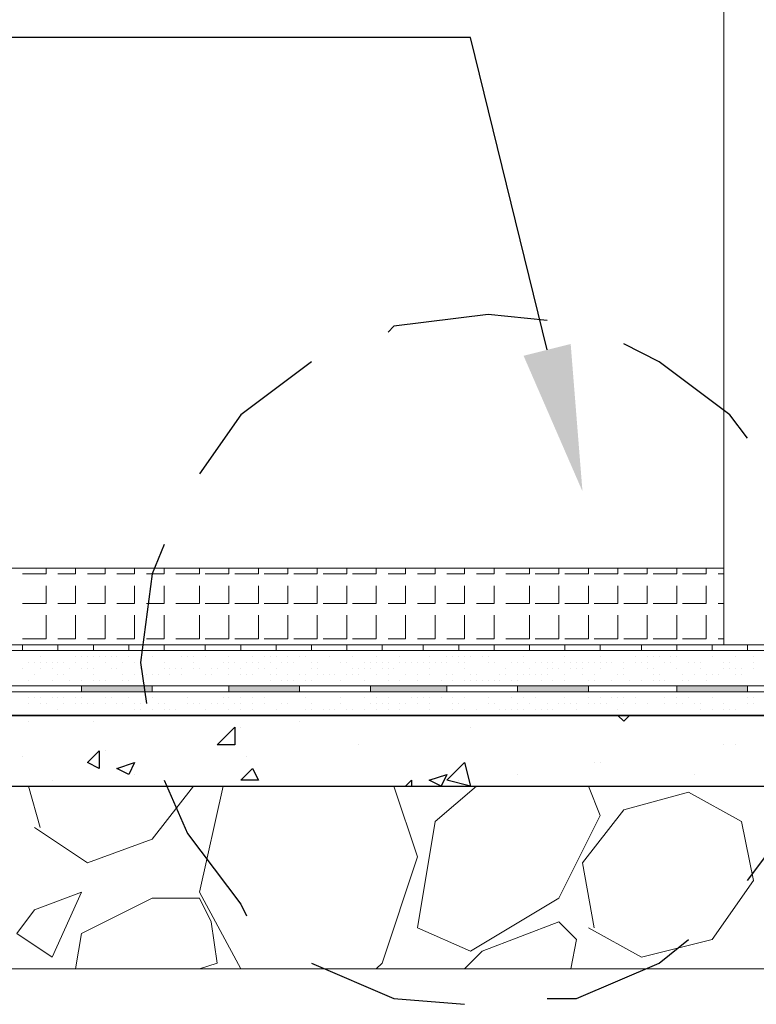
# Model space of a CAD drawing. Header units: metres. Extents: x 5.7 to 89.8, y 4 to 63.5.
# Tile 263 of 475: x 52.3 to 53.5, y 10.8 to 12.4. Entities that reach past the tile are written whole.
import ezdxf

# ---------------------------------------------------------------- set-up
doc = ezdxf.new("R2010")
doc.units = ezdxf.units.M
doc.header["$MEASUREMENT"] = 0
for name, color, linetype in [('PDF17_hatch', 7, 'Continuous'), ('PDF17_hatch-borshi', 7, 'Continuous'), ('PDF17_hatch-plan', 7, 'Continuous'), ('PDF17_Isogam', 7, 'Continuous'), ('PDF17_kaff', 7, 'Continuous'), ('PDF17_Layer5', 7, 'Continuous'), ('PDF17_textt', 7, 'Continuous')]:
    doc.layers.add(name, color=color, linetype=linetype)

msp = doc.modelspace()

# ---------------------------------------------------------------- linework, layer by layer
at = {"layer": 'PDF17_hatch', "lineweight": 25}
for points in [[(52.3392, 11.246), (52.3392, 11.246)], [(52.4451, 11.246), (52.4451, 11.246)], [(52.7822, 11.246), (52.7822, 11.246)], [(53.3023, 11.2557), (53.3119, 11.246), (53.3215, 11.2557)], [(52.6859, 11.2364), (52.6859, 11.2364)], [(53.0615, 11.2364), (53.0615, 11.2364)], [(52.4644, 11.1979), (52.4644, 11.1979)], [(52.8785, 11.2075), (52.8785, 11.2075)], [(53.4756, 11.2075), (53.4756, 11.2075)], [(53.4949, 11.2075), (53.4949, 11.2075)], [(52.3295, 11.1882), (52.3295, 11.1882)], [(52.6955, 11.1882), (52.6955, 11.1882)], [(53.2637, 11.1786), (53.2637, 11.1786)], [(53.2734, 11.1786), (53.2734, 11.1786)], [(52.3777, 11.1497), (52.3777, 11.1497)], [(52.5125, 11.1594), (52.5125, 11.1594)], [(52.9555, 11.1401), (52.9652, 11.1497), (52.9652, 11.1401)], [(53.0422, 11.1497), (53.0422, 11.1497)], [(53.1385, 11.1594), (53.1385, 11.1594)], [(53.4275, 11.1594), (53.4275, 11.1594)], [(52.5703, 11.1401), (52.5703, 11.1401)], [(53.0615, 11.1401), (53.0615, 11.1401)], [(53.2445, 11.1401), (53.2445, 11.1401)]]:
    msp.add_lwpolyline(points, dxfattribs=at)
for points in [[(52.6762, 11.2075), (52.6473, 11.2075), (52.6762, 11.2364)], [(52.4547, 11.1979), (52.4547, 11.169), (52.4355, 11.1786)], [(52.5125, 11.1786), (52.5029, 11.1594), (52.4836, 11.169)], [(53.0615, 11.1401), (53.023, 11.1497), (53.0519, 11.1786)], [(52.7051, 11.169), (52.7148, 11.1497), (52.6859, 11.1497)], [(53.023, 11.1594), (53.0133, 11.1401), (52.9941, 11.1497)]]:
    msp.add_lwpolyline(points, close=True, dxfattribs=at)
at = {"layer": 'PDF17_hatch-borshi', "lineweight": 18}
for points in [[(52.3392, 11.3616), (52.3392, 11.3616)], [(52.3584, 11.3616), (52.3584, 11.3616)], [(52.3873, 11.3616), (52.3873, 11.3616)], [(52.4066, 11.3616), (52.4066, 11.3616)], [(52.4355, 11.3616), (52.4355, 11.3616)], [(52.4451, 11.3616), (52.4451, 11.3616)], [(52.4836, 11.3616), (52.4836, 11.3616)], [(52.4933, 11.3616), (52.4933, 11.3616)], [(52.5125, 11.3616), (52.5125, 11.3616)], [(52.5221, 11.3616), (52.5221, 11.3616)], [(52.5318, 11.3616), (52.5318, 11.3616)], [(52.5799, 11.3616), (52.5799, 11.3616)], [(52.6281, 11.3616), (52.6281, 11.3616)], [(52.657, 11.3616), (52.657, 11.3616)], [(52.6762, 11.3616), (52.6762, 11.3616)], [(52.7148, 11.3616), (52.7148, 11.3616)], [(52.7244, 11.3616), (52.7244, 11.3616)], [(52.7726, 11.3616), (52.7726, 11.3616)], [(52.7726, 11.3616), (52.7726, 11.3616)], [(52.8014, 11.3616), (52.8014, 11.3616)], [(52.8207, 11.3616), (52.8207, 11.3616)], [(52.8207, 11.3616), (52.8207, 11.3616)], [(52.8303, 11.3616), (52.8303, 11.3616)], [(52.84, 11.3616), (52.84, 11.3616)], [(52.8689, 11.3616), (52.8689, 11.3616)], [(52.8978, 11.3616), (52.8978, 11.3616)], [(52.917, 11.3616), (52.917, 11.3616)], [(52.9652, 11.3616), (52.9652, 11.3616)], [(52.9652, 11.3616), (52.9652, 11.3616)], [(53.0133, 11.3616), (53.0133, 11.3616)], [(53.023, 11.3616), (53.023, 11.3616)], [(53.0615, 11.3616), (53.0615, 11.3616)], [(53.0711, 11.3616), (53.0711, 11.3616)], [(53.0904, 11.3616), (53.0904, 11.3616)], [(53.1096, 11.3616), (53.1096, 11.3616)], [(53.1096, 11.3616), (53.1096, 11.3616)], [(53.1096, 11.3616), (53.1096, 11.3616)], [(53.1289, 11.3616), (53.1289, 11.3616)], [(53.1385, 11.3616), (53.1385, 11.3616)], [(53.1578, 11.3616), (53.1578, 11.3616)], [(53.1578, 11.3616), (53.1578, 11.3616)], [(53.1963, 11.3616), (53.1963, 11.3616)], [(53.206, 11.3616), (53.206, 11.3616)], [(53.2349, 11.3616), (53.2349, 11.3616)], [(53.2541, 11.3616), (53.2541, 11.3616)], [(53.2734, 11.3616), (53.2734, 11.3616)], [(53.3023, 11.3616), (53.3023, 11.3616)], [(53.3119, 11.3616), (53.3119, 11.3616)], [(53.3504, 11.3616), (53.3504, 11.3616)], [(53.3504, 11.3616), (53.3504, 11.3616)], [(53.3986, 11.3616), (53.3986, 11.3616)], [(53.3986, 11.3616), (53.3986, 11.3616)], [(53.4082, 11.3616), (53.4082, 11.3616)], [(53.4275, 11.3616), (53.4275, 11.3616)], [(53.4371, 11.3616), (53.4371, 11.3616)], [(53.4371, 11.3616), (53.4371, 11.3616)], [(53.4467, 11.3616), (53.4467, 11.3616)], [(53.4756, 11.3616), (53.4756, 11.3616)], [(53.4949, 11.3616), (53.4949, 11.3616)], [(52.3392, 11.3423), (52.3392, 11.3423)], [(52.3488, 11.3423), (52.3488, 11.3423)], [(52.3584, 11.352), (52.3584, 11.352)], [(52.3584, 11.3423), (52.3584, 11.3423)], [(52.368, 11.3423), (52.368, 11.3423)], [(52.368, 11.3423), (52.368, 11.3423)], [(52.368, 11.3423), (52.368, 11.3423)], [(52.3777, 11.3423), (52.3777, 11.3423)], [(52.3873, 11.3423), (52.3873, 11.3423)], [(52.3969, 11.3423), (52.3969, 11.3423)], [(52.4162, 11.352), (52.4162, 11.352)], [(52.4162, 11.3423), (52.4162, 11.3423)], [(52.4162, 11.3423), (52.4162, 11.3423)], [(52.4258, 11.352), (52.4258, 11.352)], [(52.4355, 11.352), (52.4355, 11.352)], [(52.4355, 11.3423), (52.4355, 11.3423)], [(52.4451, 11.352), (52.4451, 11.352)], [(52.4547, 11.352), (52.4547, 11.352)], [(52.4644, 11.352), (52.4644, 11.352)], [(52.4644, 11.3423), (52.4644, 11.3423)], [(52.474, 11.352), (52.474, 11.352)], [(52.4836, 11.352), (52.4836, 11.352)], [(52.4836, 11.352), (52.4836, 11.352)], [(52.4933, 11.3423), (52.4933, 11.3423)], [(52.5029, 11.352), (52.5029, 11.352)], [(52.5125, 11.3423), (52.5125, 11.3423)], [(52.5414, 11.352), (52.5414, 11.352)], [(52.5414, 11.352), (52.5414, 11.352)], [(52.5607, 11.3423), (52.5607, 11.3423)], [(52.5896, 11.352), (52.5896, 11.352)], [(52.5992, 11.352), (52.5992, 11.352)], [(52.6088, 11.352), (52.6088, 11.352)], [(52.6088, 11.3423), (52.6088, 11.3423)], [(52.6281, 11.352), (52.6281, 11.352)], [(52.657, 11.3423), (52.657, 11.3423)], [(52.657, 11.3423), (52.657, 11.3423)], [(52.6666, 11.352), (52.6666, 11.352)], [(52.6666, 11.352), (52.6666, 11.352)], [(52.6666, 11.3423), (52.6666, 11.3423)], [(52.6762, 11.3423), (52.6762, 11.3423)], [(52.6955, 11.3423), (52.6955, 11.3423)], [(52.7051, 11.352), (52.7051, 11.352)], [(52.7051, 11.3423), (52.7051, 11.3423)], [(52.7051, 11.3423), (52.7051, 11.3423)], [(52.7148, 11.3423), (52.7148, 11.3423)], [(52.7244, 11.352), (52.7244, 11.352)], [(52.734, 11.352), (52.734, 11.352)], [(52.734, 11.3423), (52.734, 11.3423)], [(52.7437, 11.352), (52.7437, 11.352)], [(52.7437, 11.352), (52.7437, 11.352)], [(52.7533, 11.3423), (52.7533, 11.3423)], [(52.7629, 11.352), (52.7629, 11.352)], [(52.7629, 11.3423), (52.7629, 11.3423)], [(52.7726, 11.3423), (52.7726, 11.3423)], [(52.7822, 11.352), (52.7822, 11.352)], [(52.7918, 11.352), (52.7918, 11.352)], [(52.7918, 11.352), (52.7918, 11.352)], [(52.7918, 11.352), (52.7918, 11.352)], [(52.8014, 11.3423), (52.8014, 11.3423)], [(52.8111, 11.3423), (52.8111, 11.3423)], [(52.8111, 11.3423), (52.8111, 11.3423)], [(52.8303, 11.352), (52.8303, 11.352)], [(52.8496, 11.3423), (52.8496, 11.3423)], [(52.8496, 11.3423), (52.8496, 11.3423)], [(52.8496, 11.3423), (52.8496, 11.3423)], [(52.8592, 11.3423), (52.8592, 11.3423)], [(52.8592, 11.3423), (52.8592, 11.3423)], [(52.8689, 11.352), (52.8689, 11.352)], [(52.8881, 11.3423), (52.8881, 11.3423)], [(52.8978, 11.3423), (52.8978, 11.3423)], [(52.9074, 11.352), (52.9074, 11.352)], [(52.9074, 11.3423), (52.9074, 11.3423)], [(52.917, 11.3423), (52.917, 11.3423)], [(52.9267, 11.3423), (52.9267, 11.3423)], [(52.9459, 11.352), (52.9459, 11.352)], [(52.9459, 11.3423), (52.9459, 11.3423)], [(52.9555, 11.3423), (52.9555, 11.3423)], [(52.9652, 11.3423), (52.9652, 11.3423)], [(52.9748, 11.3423), (52.9748, 11.3423)], [(52.9748, 11.3423), (52.9748, 11.3423)], [(52.9844, 11.3423), (52.9844, 11.3423)], [(52.9844, 11.3423), (52.9844, 11.3423)], [(52.9941, 11.352), (52.9941, 11.352)], [(52.9941, 11.3423), (52.9941, 11.3423)], [(53.0037, 11.3423), (53.0037, 11.3423)], [(53.0037, 11.3423), (53.0037, 11.3423)], [(53.0133, 11.3423), (53.0133, 11.3423)], [(53.0133, 11.3423), (53.0133, 11.3423)], [(53.023, 11.352), (53.023, 11.352)], [(53.023, 11.3423), (53.023, 11.3423)], [(53.0326, 11.352), (53.0326, 11.352)], [(53.0422, 11.352), (53.0422, 11.352)], [(53.0422, 11.3423), (53.0422, 11.3423)], [(53.0422, 11.3423), (53.0422, 11.3423)], [(53.0519, 11.352), (53.0519, 11.352)], [(53.0519, 11.3423), (53.0519, 11.3423)], [(53.0519, 11.3423), (53.0519, 11.3423)], [(53.0615, 11.352), (53.0615, 11.352)], [(53.0808, 11.352), (53.0808, 11.352)], [(53.0904, 11.352), (53.0904, 11.352)], [(53.0904, 11.3423), (53.0904, 11.3423)], [(53.0904, 11.3423), (53.0904, 11.3423)], [(53.1, 11.3423), (53.1, 11.3423)], [(53.1, 11.3423), (53.1, 11.3423)], [(53.1289, 11.3423), (53.1289, 11.3423)], [(53.1385, 11.3423), (53.1385, 11.3423)], [(53.1482, 11.352), (53.1482, 11.352)], [(53.1482, 11.3423), (53.1482, 11.3423)], [(53.1674, 11.3423), (53.1674, 11.3423)], [(53.1771, 11.3423), (53.1771, 11.3423)], [(53.1867, 11.3423), (53.1867, 11.3423)], [(53.1963, 11.3423), (53.1963, 11.3423)], [(53.2156, 11.352), (53.2156, 11.352)], [(53.2156, 11.3423), (53.2156, 11.3423)], [(53.2252, 11.3423), (53.2252, 11.3423)], [(53.2349, 11.3423), (53.2349, 11.3423)], [(53.2445, 11.3423), (53.2445, 11.3423)], [(53.2541, 11.3423), (53.2541, 11.3423)], [(53.2637, 11.3423), (53.2637, 11.3423)], [(53.2734, 11.352), (53.2734, 11.352)], [(53.2734, 11.3423), (53.2734, 11.3423)], [(53.283, 11.3423), (53.283, 11.3423)], [(53.283, 11.3423), (53.283, 11.3423)], [(53.2926, 11.3423), (53.2926, 11.3423)], [(53.2926, 11.3423), (53.2926, 11.3423)], [(53.2926, 11.3423), (53.2926, 11.3423)], [(53.3119, 11.3423), (53.3119, 11.3423)], [(53.3312, 11.352), (53.3312, 11.352)], [(53.3312, 11.352), (53.3312, 11.352)], [(53.3312, 11.3423), (53.3312, 11.3423)], [(53.3408, 11.3423), (53.3408, 11.3423)], [(53.3408, 11.3423), (53.3408, 11.3423)], [(53.3504, 11.352), (53.3504, 11.352)], [(53.3504, 11.3423), (53.3504, 11.3423)], [(53.3601, 11.352), (53.3601, 11.352)], [(53.3697, 11.352), (53.3697, 11.352)], [(53.3793, 11.3423), (53.3793, 11.3423)], [(53.3793, 11.3423), (53.3793, 11.3423)], [(53.389, 11.352), (53.389, 11.352)], [(53.389, 11.3423), (53.389, 11.3423)], [(53.3986, 11.352), (53.3986, 11.352)], [(53.3986, 11.352), (53.3986, 11.352)], [(53.4178, 11.3423), (53.4178, 11.3423)], [(53.4178, 11.3423), (53.4178, 11.3423)], [(53.4275, 11.3423), (53.4275, 11.3423)], [(53.4371, 11.3423), (53.4371, 11.3423)], [(53.4564, 11.352), (53.4564, 11.352)], [(53.4564, 11.352), (53.4564, 11.352)], [(53.4756, 11.3423), (53.4756, 11.3423)], [(53.4853, 11.3423), (53.4853, 11.3423)], [(53.4949, 11.352), (53.4949, 11.352)], [(53.5238, 11.352), (53.5238, 11.352)], [(53.5238, 11.3423), (53.5238, 11.3423)], [(52.3295, 11.3327), (52.3295, 11.3327)], [(52.3295, 11.3327), (52.3295, 11.3327)], [(52.3584, 11.3327), (52.3584, 11.3327)], [(52.3777, 11.3327), (52.3777, 11.3327)], [(52.4066, 11.3327), (52.4066, 11.3327)], [(52.4258, 11.3327), (52.4258, 11.3327)], [(52.4355, 11.3327), (52.4355, 11.3327)], [(52.4451, 11.3327), (52.4451, 11.3327)], [(52.474, 11.3327), (52.474, 11.3327)], [(52.4836, 11.3327), (52.4836, 11.3327)], [(52.5221, 11.3327), (52.5221, 11.3327)], [(52.5221, 11.3327), (52.5221, 11.3327)], [(52.5607, 11.3327), (52.5607, 11.3327)], [(52.5607, 11.3327), (52.5607, 11.3327)], [(52.5703, 11.3327), (52.5703, 11.3327)], [(52.5799, 11.3327), (52.5799, 11.3327)], [(52.5896, 11.3327), (52.5896, 11.3327)], [(52.6088, 11.3327), (52.6088, 11.3327)], [(52.6088, 11.3327), (52.6088, 11.3327)], [(52.6185, 11.3327), (52.6185, 11.3327)], [(52.6185, 11.3327), (52.6185, 11.3327)], [(52.6185, 11.3327), (52.6185, 11.3327)], [(52.6377, 11.3327), (52.6377, 11.3327)], [(52.6473, 11.3327), (52.6473, 11.3327)], [(52.6666, 11.3327), (52.6666, 11.3327)], [(52.6859, 11.3327), (52.6859, 11.3327)], [(52.6859, 11.3327), (52.6859, 11.3327)], [(52.7148, 11.3327), (52.7148, 11.3327)], [(52.7244, 11.3327), (52.7244, 11.3327)], [(52.7437, 11.3327), (52.7437, 11.3327)], [(52.8014, 11.3327), (52.8014, 11.3327)], [(52.8111, 11.3327), (52.8111, 11.3327)], [(52.8689, 11.3327), (52.8689, 11.3327)], [(52.8785, 11.3327), (52.8785, 11.3327)], [(52.8881, 11.3327), (52.8881, 11.3327)], [(52.8978, 11.3327), (52.8978, 11.3327)], [(52.917, 11.3327), (52.917, 11.3327)], [(52.9267, 11.3327), (52.9267, 11.3327)], [(52.9267, 11.3327), (52.9267, 11.3327)], [(52.9363, 11.3327), (52.9363, 11.3327)], [(52.9363, 11.3327), (52.9363, 11.3327)], [(52.9941, 11.3327), (52.9941, 11.3327)], [(53.0519, 11.3327), (53.0519, 11.3327)], [(53.1193, 11.3327), (53.1193, 11.3327)], [(53.1578, 11.3327), (53.1578, 11.3327)], [(53.1867, 11.3327), (53.1867, 11.3327)], [(53.1963, 11.3327), (53.1963, 11.3327)], [(53.206, 11.3327), (53.206, 11.3327)], [(53.2252, 11.3327), (53.2252, 11.3327)], [(53.2349, 11.3327), (53.2349, 11.3327)], [(53.2349, 11.3327), (53.2349, 11.3327)], [(53.2445, 11.3327), (53.2445, 11.3327)], [(53.2734, 11.3327), (53.2734, 11.3327)], [(53.3119, 11.3327), (53.3119, 11.3327)], [(53.3504, 11.3327), (53.3504, 11.3327)], [(53.3601, 11.3327), (53.3601, 11.3327)], [(53.3986, 11.3327), (53.3986, 11.3327)], [(53.4371, 11.3327), (53.4371, 11.3327)], [(53.4756, 11.3327), (53.4756, 11.3327)], [(53.4756, 11.3327), (53.4756, 11.3327)], [(53.4853, 11.3327), (53.4853, 11.3327)], [(53.4949, 11.3327), (53.4949, 11.3327)], [(53.5045, 11.3327), (53.5045, 11.3327)], [(53.5238, 11.3327), (53.5238, 11.3327)], [(52.3392, 11.3134), (52.3392, 11.3134)], [(52.3392, 11.3134), (52.3392, 11.3134)], [(52.3488, 11.3231), (52.3488, 11.3231)], [(52.3777, 11.3134), (52.3777, 11.3134)], [(52.3873, 11.3231), (52.3873, 11.3231)], [(52.3969, 11.3231), (52.3969, 11.3231)], [(52.4066, 11.3134), (52.4066, 11.3134)], [(52.4258, 11.3134), (52.4258, 11.3134)], [(52.4451, 11.3231), (52.4451, 11.3231)], [(52.4451, 11.3231), (52.4451, 11.3231)], [(52.4451, 11.3134), (52.4451, 11.3134)], [(52.4547, 11.3134), (52.4547, 11.3134)], [(52.4644, 11.3134), (52.4644, 11.3134)], [(52.4644, 11.3134), (52.4644, 11.3134)], [(52.4644, 11.3134), (52.4644, 11.3134)], [(52.4933, 11.3231), (52.4933, 11.3231)], [(52.4933, 11.3134), (52.4933, 11.3134)], [(52.5029, 11.3134), (52.5029, 11.3134)], [(52.5125, 11.3231), (52.5125, 11.3231)], [(52.5125, 11.3231), (52.5125, 11.3231)], [(52.5318, 11.3231), (52.5318, 11.3231)], [(52.5414, 11.3231), (52.5414, 11.3231)], [(52.5414, 11.3231), (52.5414, 11.3231)], [(52.5414, 11.3231), (52.5414, 11.3231)], [(52.551, 11.3231), (52.551, 11.3231)], [(52.5703, 11.3231), (52.5703, 11.3231)], [(52.5703, 11.3231), (52.5703, 11.3231)], [(52.5896, 11.3231), (52.5896, 11.3231)], [(52.5896, 11.3231), (52.5896, 11.3231)], [(52.6281, 11.3231), (52.6281, 11.3231)], [(52.6377, 11.3231), (52.6377, 11.3231)], [(52.6377, 11.3231), (52.6377, 11.3231)], [(52.6666, 11.3231), (52.6666, 11.3231)], [(52.6859, 11.3231), (52.6859, 11.3231)], [(52.6955, 11.3231), (52.6955, 11.3231)], [(52.7051, 11.3231), (52.7051, 11.3231)], [(52.734, 11.3231), (52.734, 11.3231)], [(52.734, 11.3134), (52.734, 11.3134)], [(52.7437, 11.3231), (52.7437, 11.3231)], [(52.7533, 11.3134), (52.7533, 11.3134)], [(52.7629, 11.3231), (52.7629, 11.3231)], [(52.7629, 11.3134), (52.7629, 11.3134)], [(52.7629, 11.3134), (52.7629, 11.3134)], [(52.7726, 11.3134), (52.7726, 11.3134)], [(52.7822, 11.3231), (52.7822, 11.3231)], [(52.7918, 11.3231), (52.7918, 11.3231)], [(52.7918, 11.3134), (52.7918, 11.3134)], [(52.8014, 11.3134), (52.8014, 11.3134)], [(52.8111, 11.3231), (52.8111, 11.3231)], [(52.8207, 11.3231), (52.8207, 11.3231)], [(52.8303, 11.3231), (52.8303, 11.3231)], [(52.8303, 11.3231), (52.8303, 11.3231)], [(52.84, 11.3231), (52.84, 11.3231)], [(52.8496, 11.3134), (52.8496, 11.3134)], [(52.8592, 11.3231), (52.8592, 11.3231)], [(52.8689, 11.3231), (52.8689, 11.3231)], [(52.8785, 11.3231), (52.8785, 11.3231)], [(52.8881, 11.3134), (52.8881, 11.3134)], [(52.8881, 11.3134), (52.8881, 11.3134)], [(52.9074, 11.3231), (52.9074, 11.3231)], [(52.9267, 11.3231), (52.9267, 11.3231)], [(52.9267, 11.3134), (52.9267, 11.3134)], [(52.9459, 11.3134), (52.9459, 11.3134)], [(52.9555, 11.3231), (52.9555, 11.3231)], [(52.9748, 11.3231), (52.9748, 11.3231)], [(52.9748, 11.3134), (52.9748, 11.3134)], [(52.9941, 11.3231), (52.9941, 11.3231)], [(53.0133, 11.3134), (53.0133, 11.3134)], [(53.0133, 11.3134), (53.0133, 11.3134)], [(53.023, 11.3231), (53.023, 11.3231)], [(53.0326, 11.3231), (53.0326, 11.3231)], [(53.0326, 11.3134), (53.0326, 11.3134)], [(53.0519, 11.3134), (53.0519, 11.3134)], [(53.0615, 11.3231), (53.0615, 11.3231)], [(53.0615, 11.3134), (53.0615, 11.3134)], [(53.0711, 11.3231), (53.0711, 11.3231)], [(53.0711, 11.3231), (53.0711, 11.3231)], [(53.0711, 11.3134), (53.0711, 11.3134)], [(53.0808, 11.3134), (53.0808, 11.3134)], [(53.0904, 11.3134), (53.0904, 11.3134)], [(53.1, 11.3134), (53.1, 11.3134)], [(53.1096, 11.3231), (53.1096, 11.3231)], [(53.1096, 11.3134), (53.1096, 11.3134)], [(53.1193, 11.3231), (53.1193, 11.3231)], [(53.1193, 11.3231), (53.1193, 11.3231)], [(53.1289, 11.3134), (53.1289, 11.3134)], [(53.1385, 11.3231), (53.1385, 11.3231)], [(53.1385, 11.3134), (53.1385, 11.3134)], [(53.1385, 11.3134), (53.1385, 11.3134)], [(53.1482, 11.3231), (53.1482, 11.3231)], [(53.1578, 11.3231), (53.1578, 11.3231)], [(53.1674, 11.3231), (53.1674, 11.3231)], [(53.1771, 11.3231), (53.1771, 11.3231)], [(53.1771, 11.3134), (53.1771, 11.3134)], [(53.1867, 11.3231), (53.1867, 11.3231)], [(53.1963, 11.3134), (53.1963, 11.3134)], [(53.2156, 11.3231), (53.2156, 11.3231)], [(53.2156, 11.3134), (53.2156, 11.3134)], [(53.2445, 11.3231), (53.2445, 11.3231)], [(53.2541, 11.3134), (53.2541, 11.3134)], [(53.2541, 11.3134), (53.2541, 11.3134)], [(53.2637, 11.3231), (53.2637, 11.3231)], [(53.2637, 11.3134), (53.2637, 11.3134)], [(53.2926, 11.3134), (53.2926, 11.3134)], [(53.3023, 11.3231), (53.3023, 11.3231)], [(53.3119, 11.3231), (53.3119, 11.3231)], [(53.3119, 11.3231), (53.3119, 11.3231)], [(53.3215, 11.3134), (53.3215, 11.3134)], [(53.3408, 11.3134), (53.3408, 11.3134)], [(53.3408, 11.3134), (53.3408, 11.3134)], [(53.3601, 11.3231), (53.3601, 11.3231)], [(53.3601, 11.3134), (53.3601, 11.3134)], [(53.3697, 11.3231), (53.3697, 11.3231)], [(53.3697, 11.3134), (53.3697, 11.3134)], [(53.3793, 11.3134), (53.3793, 11.3134)], [(53.3793, 11.3134), (53.3793, 11.3134)], [(53.3793, 11.3134), (53.3793, 11.3134)], [(53.4082, 11.3231), (53.4082, 11.3231)], [(53.4082, 11.3231), (53.4082, 11.3231)], [(53.4082, 11.3134), (53.4082, 11.3134)], [(53.4178, 11.3134), (53.4178, 11.3134)], [(53.4275, 11.3231), (53.4275, 11.3231)], [(53.4275, 11.3231), (53.4275, 11.3231)], [(53.4467, 11.3231), (53.4467, 11.3231)], [(53.4467, 11.3134), (53.4467, 11.3134)], [(53.4564, 11.3231), (53.4564, 11.3231)], [(53.4564, 11.3231), (53.4564, 11.3231)], [(53.4564, 11.3231), (53.4564, 11.3231)], [(53.466, 11.3231), (53.466, 11.3231)], [(53.4949, 11.3231), (53.4949, 11.3231)], [(53.4949, 11.3231), (53.4949, 11.3231)], [(53.5045, 11.3231), (53.5045, 11.3231)], [(52.3295, 11.2942), (52.3295, 11.2942)], [(52.3392, 11.3038), (52.3392, 11.3038)], [(52.3392, 11.2942), (52.3392, 11.2942)], [(52.3392, 11.2942), (52.3392, 11.2942)], [(52.3488, 11.2942), (52.3488, 11.2942)], [(52.3584, 11.2942), (52.3584, 11.2942)], [(52.368, 11.3038), (52.368, 11.3038)], [(52.368, 11.3038), (52.368, 11.3038)], [(52.3873, 11.3038), (52.3873, 11.3038)], [(52.3873, 11.3038), (52.3873, 11.3038)], [(52.3873, 11.2942), (52.3873, 11.2942)], [(52.3969, 11.2942), (52.3969, 11.2942)], [(52.4066, 11.3038), (52.4066, 11.3038)], [(52.4066, 11.3038), (52.4066, 11.3038)], [(52.4162, 11.3038), (52.4162, 11.3038)], [(52.4162, 11.2942), (52.4162, 11.2942)], [(52.4258, 11.3038), (52.4258, 11.3038)], [(52.4258, 11.2942), (52.4258, 11.2942)], [(52.4355, 11.3038), (52.4355, 11.3038)], [(52.4355, 11.2942), (52.4355, 11.2942)], [(52.4355, 11.2942), (52.4355, 11.2942)], [(52.4451, 11.3038), (52.4451, 11.3038)], [(52.4451, 11.2942), (52.4451, 11.2942)], [(52.4644, 11.3038), (52.4644, 11.3038)], [(52.4836, 11.3038), (52.4836, 11.3038)], [(52.4836, 11.3038), (52.4836, 11.3038)], [(52.4836, 11.2942), (52.4836, 11.2942)], [(52.4836, 11.2942), (52.4836, 11.2942)], [(52.4933, 11.2942), (52.4933, 11.2942)], [(52.5221, 11.3038), (52.5221, 11.3038)], [(52.5221, 11.3038), (52.5221, 11.3038)], [(52.5318, 11.3038), (52.5318, 11.3038)], [(52.5318, 11.2942), (52.5318, 11.2942)], [(52.5414, 11.2942), (52.5414, 11.2942)], [(52.5414, 11.2942), (52.5414, 11.2942)], [(52.5414, 11.2942), (52.5414, 11.2942)], [(52.5607, 11.3038), (52.5607, 11.3038)], [(52.5799, 11.3038), (52.5799, 11.3038)], [(52.5799, 11.2942), (52.5799, 11.2942)], [(52.5799, 11.2942), (52.5799, 11.2942)], [(52.5896, 11.3038), (52.5896, 11.3038)], [(52.5896, 11.2942), (52.5896, 11.2942)], [(52.6088, 11.3038), (52.6088, 11.3038)], [(52.6088, 11.2942), (52.6088, 11.2942)], [(52.6185, 11.2942), (52.6185, 11.2942)], [(52.6281, 11.3038), (52.6281, 11.3038)], [(52.6281, 11.2942), (52.6281, 11.2942)], [(52.6281, 11.2942), (52.6281, 11.2942)], [(52.6377, 11.2942), (52.6377, 11.2942)], [(52.6377, 11.2942), (52.6377, 11.2942)], [(52.6473, 11.3038), (52.6473, 11.3038)], [(52.6473, 11.3038), (52.6473, 11.3038)], [(52.6473, 11.2942), (52.6473, 11.2942)], [(52.6666, 11.3038), (52.6666, 11.3038)], [(52.6666, 11.2942), (52.6666, 11.2942)], [(52.6762, 11.3038), (52.6762, 11.3038)], [(52.6762, 11.3038), (52.6762, 11.3038)], [(52.6762, 11.2942), (52.6762, 11.2942)], [(52.6859, 11.3038), (52.6859, 11.3038)], [(52.6859, 11.3038), (52.6859, 11.3038)], [(52.6859, 11.2942), (52.6859, 11.2942)], [(52.7148, 11.3038), (52.7148, 11.3038)], [(52.7148, 11.3038), (52.7148, 11.3038)], [(52.7244, 11.3038), (52.7244, 11.3038)], [(52.7244, 11.3038), (52.7244, 11.3038)], [(52.7244, 11.2942), (52.7244, 11.2942)], [(52.734, 11.2942), (52.734, 11.2942)], [(52.734, 11.2942), (52.734, 11.2942)], [(52.7437, 11.2942), (52.7437, 11.2942)], [(52.7726, 11.3038), (52.7726, 11.3038)], [(52.7726, 11.3038), (52.7726, 11.3038)], [(52.7726, 11.3038), (52.7726, 11.3038)], [(52.7726, 11.2942), (52.7726, 11.2942)], [(52.7822, 11.2942), (52.7822, 11.2942)], [(52.7918, 11.2942), (52.7918, 11.2942)], [(52.8111, 11.3038), (52.8111, 11.3038)], [(52.8207, 11.3038), (52.8207, 11.3038)], [(52.8207, 11.2942), (52.8207, 11.2942)], [(52.8303, 11.2942), (52.8303, 11.2942)], [(52.8303, 11.2942), (52.8303, 11.2942)], [(52.84, 11.3038), (52.84, 11.3038)], [(52.8689, 11.3038), (52.8689, 11.3038)], [(52.8689, 11.2942), (52.8689, 11.2942)], [(52.8785, 11.2942), (52.8785, 11.2942)], [(52.8978, 11.3038), (52.8978, 11.3038)], [(52.9074, 11.2942), (52.9074, 11.2942)], [(52.9074, 11.2942), (52.9074, 11.2942)], [(52.917, 11.3038), (52.917, 11.3038)], [(52.9267, 11.2942), (52.9267, 11.2942)], [(52.9363, 11.2942), (52.9363, 11.2942)], [(52.9459, 11.2942), (52.9459, 11.2942)], [(52.9555, 11.2942), (52.9555, 11.2942)], [(52.9555, 11.2942), (52.9555, 11.2942)], [(52.9652, 11.3038), (52.9652, 11.3038)], [(52.9652, 11.3038), (52.9652, 11.3038)], [(52.9748, 11.3038), (52.9748, 11.3038)], [(52.9748, 11.2942), (52.9748, 11.2942)], [(52.9844, 11.3038), (52.9844, 11.3038)], [(52.9941, 11.3038), (52.9941, 11.3038)], [(52.9941, 11.2942), (52.9941, 11.2942)], [(53.0133, 11.3038), (53.0133, 11.3038)], [(53.0133, 11.3038), (53.0133, 11.3038)], [(53.023, 11.3038), (53.023, 11.3038)], [(53.023, 11.3038), (53.023, 11.3038)], [(53.023, 11.2942), (53.023, 11.2942)], [(53.023, 11.2942), (53.023, 11.2942)], [(53.0326, 11.2942), (53.0326, 11.2942)], [(53.0422, 11.2942), (53.0422, 11.2942)], [(53.0519, 11.2942), (53.0519, 11.2942)], [(53.0615, 11.3038), (53.0615, 11.3038)], [(53.0711, 11.2942), (53.0711, 11.2942)], [(53.0711, 11.2942), (53.0711, 11.2942)], [(53.0904, 11.3038), (53.0904, 11.3038)], [(53.0904, 11.2942), (53.0904, 11.2942)], [(53.1096, 11.3038), (53.1096, 11.3038)], [(53.1096, 11.2942), (53.1096, 11.2942)], [(53.1193, 11.2942), (53.1193, 11.2942)], [(53.1482, 11.3038), (53.1482, 11.3038)], [(53.1578, 11.3038), (53.1578, 11.3038)], [(53.1578, 11.2942), (53.1578, 11.2942)], [(53.1674, 11.2942), (53.1674, 11.2942)], [(53.1963, 11.3038), (53.1963, 11.3038)], [(53.206, 11.3038), (53.206, 11.3038)], [(53.206, 11.2942), (53.206, 11.2942)], [(53.2156, 11.2942), (53.2156, 11.2942)], [(53.2156, 11.2942), (53.2156, 11.2942)], [(53.2156, 11.2942), (53.2156, 11.2942)], [(53.2349, 11.3038), (53.2349, 11.3038)], [(53.2349, 11.2942), (53.2349, 11.2942)], [(53.2445, 11.2942), (53.2445, 11.2942)], [(53.2541, 11.3038), (53.2541, 11.3038)], [(53.2637, 11.2942), (53.2637, 11.2942)], [(53.2637, 11.2942), (53.2637, 11.2942)], [(53.2734, 11.3038), (53.2734, 11.3038)], [(53.2734, 11.2942), (53.2734, 11.2942)], [(53.2734, 11.2942), (53.2734, 11.2942)], [(53.283, 11.3038), (53.283, 11.3038)], [(53.2926, 11.3038), (53.2926, 11.3038)], [(53.3023, 11.3038), (53.3023, 11.3038)], [(53.3023, 11.3038), (53.3023, 11.3038)], [(53.3119, 11.2942), (53.3119, 11.2942)], [(53.3215, 11.3038), (53.3215, 11.3038)], [(53.3215, 11.3038), (53.3215, 11.3038)], [(53.3312, 11.3038), (53.3312, 11.3038)], [(53.3408, 11.2942), (53.3408, 11.2942)], [(53.3408, 11.2942), (53.3408, 11.2942)], [(53.3504, 11.3038), (53.3504, 11.3038)], [(53.3601, 11.3038), (53.3601, 11.3038)], [(53.3601, 11.2942), (53.3601, 11.2942)], [(53.389, 11.3038), (53.389, 11.3038)], [(53.3986, 11.3038), (53.3986, 11.3038)], [(53.3986, 11.3038), (53.3986, 11.3038)], [(53.3986, 11.2942), (53.3986, 11.2942)], [(53.4082, 11.2942), (53.4082, 11.2942)], [(53.4371, 11.3038), (53.4371, 11.3038)], [(53.4467, 11.3038), (53.4467, 11.3038)], [(53.4564, 11.2942), (53.4564, 11.2942)], [(53.4564, 11.2942), (53.4564, 11.2942)], [(53.4756, 11.3038), (53.4756, 11.3038)], [(53.4949, 11.3038), (53.4949, 11.3038)], [(53.4949, 11.2942), (53.4949, 11.2942)], [(53.5045, 11.3038), (53.5045, 11.3038)], [(53.5045, 11.2942), (53.5045, 11.2942)], [(53.5142, 11.3038), (53.5142, 11.3038)], [(53.5238, 11.3038), (53.5238, 11.3038)], [(53.5238, 11.2942), (53.5238, 11.2942)], [(53.5238, 11.2942), (53.5238, 11.2942)], [(52.3392, 11.2846), (52.3392, 11.2846)], [(52.3488, 11.2846), (52.3488, 11.2846)], [(52.3584, 11.2846), (52.3584, 11.2846)], [(52.3584, 11.2846), (52.3584, 11.2846)], [(52.3777, 11.2846), (52.3777, 11.2846)], [(52.3777, 11.2846), (52.3777, 11.2846)], [(52.3873, 11.2846), (52.3873, 11.2846)], [(52.3969, 11.2846), (52.3969, 11.2846)], [(52.4162, 11.2846), (52.4162, 11.2846)], [(52.4162, 11.2846), (52.4162, 11.2846)], [(52.4258, 11.2846), (52.4258, 11.2846)], [(52.4644, 11.2846), (52.4644, 11.2846)], [(52.474, 11.2846), (52.474, 11.2846)], [(52.5029, 11.2846), (52.5029, 11.2846)], [(52.5414, 11.2846), (52.5414, 11.2846)], [(52.5992, 11.2846), (52.5992, 11.2846)], [(52.657, 11.2846), (52.657, 11.2846)], [(52.6666, 11.2846), (52.6666, 11.2846)], [(52.6859, 11.2846), (52.6859, 11.2846)], [(52.7051, 11.2846), (52.7051, 11.2846)], [(52.7244, 11.2846), (52.7244, 11.2846)], [(52.7244, 11.2846), (52.7244, 11.2846)], [(52.7918, 11.2846), (52.7918, 11.2846)], [(52.8496, 11.2846), (52.8496, 11.2846)], [(52.8496, 11.2846), (52.8496, 11.2846)], [(52.8881, 11.2846), (52.8881, 11.2846)], [(52.9074, 11.2846), (52.9074, 11.2846)], [(52.9267, 11.2846), (52.9267, 11.2846)], [(52.9652, 11.2846), (52.9652, 11.2846)], [(52.9652, 11.2846), (52.9652, 11.2846)], [(52.9748, 11.2846), (52.9748, 11.2846)], [(52.9844, 11.2846), (52.9844, 11.2846)], [(52.9941, 11.2846), (52.9941, 11.2846)], [(53.0133, 11.2846), (53.0133, 11.2846)], [(53.0133, 11.2846), (53.0133, 11.2846)], [(53.0326, 11.2846), (53.0326, 11.2846)], [(53.0519, 11.2846), (53.0519, 11.2846)], [(53.0904, 11.2846), (53.0904, 11.2846)], [(53.1289, 11.2846), (53.1289, 11.2846)], [(53.1482, 11.2846), (53.1482, 11.2846)], [(53.1674, 11.2846), (53.1674, 11.2846)], [(53.2156, 11.2846), (53.2156, 11.2846)], [(53.2541, 11.2846), (53.2541, 11.2846)], [(53.2734, 11.2846), (53.2734, 11.2846)], [(53.2734, 11.2846), (53.2734, 11.2846)], [(53.2926, 11.2846), (53.2926, 11.2846)], [(53.2926, 11.2846), (53.2926, 11.2846)], [(53.3023, 11.2846), (53.3023, 11.2846)], [(53.3119, 11.2846), (53.3119, 11.2846)], [(53.3312, 11.2846), (53.3312, 11.2846)], [(53.3312, 11.2846), (53.3312, 11.2846)], [(53.3312, 11.2846), (53.3312, 11.2846)], [(53.3793, 11.2846), (53.3793, 11.2846)], [(53.3986, 11.2846), (53.3986, 11.2846)], [(53.4178, 11.2846), (53.4178, 11.2846)], [(53.4564, 11.2846), (53.4564, 11.2846)], [(53.4564, 11.2846), (53.4564, 11.2846)], [(53.5142, 11.2846), (53.5142, 11.2846)], [(53.5238, 11.2846), (53.5238, 11.2846)], [(52.3392, 11.2749), (52.3392, 11.2749)], [(52.3584, 11.2749), (52.3584, 11.2749)], [(52.368, 11.2749), (52.368, 11.2749)], [(52.368, 11.2749), (52.368, 11.2749)], [(52.3873, 11.2653), (52.3873, 11.2653)], [(52.3969, 11.2749), (52.3969, 11.2749)], [(52.4162, 11.2749), (52.4162, 11.2749)], [(52.4258, 11.2749), (52.4258, 11.2749)], [(52.4355, 11.2749), (52.4355, 11.2749)], [(52.4451, 11.2749), (52.4451, 11.2749)], [(52.4644, 11.2749), (52.4644, 11.2749)], [(52.4836, 11.2749), (52.4836, 11.2749)], [(52.4933, 11.2749), (52.4933, 11.2749)], [(52.5125, 11.2749), (52.5125, 11.2749)], [(52.5125, 11.2653), (52.5125, 11.2653)], [(52.5221, 11.2749), (52.5221, 11.2749)], [(52.5221, 11.2653), (52.5221, 11.2653)], [(52.5414, 11.2653), (52.5414, 11.2653)], [(52.551, 11.2749), (52.551, 11.2749)], [(52.5607, 11.2749), (52.5607, 11.2749)], [(52.5607, 11.2749), (52.5607, 11.2749)], [(52.5607, 11.2653), (52.5607, 11.2653)], [(52.5607, 11.2653), (52.5607, 11.2653)], [(52.5703, 11.2653), (52.5703, 11.2653)], [(52.5799, 11.2653), (52.5799, 11.2653)], [(52.5799, 11.2653), (52.5799, 11.2653)], [(52.5992, 11.2749), (52.5992, 11.2749)], [(52.6088, 11.2749), (52.6088, 11.2749)], [(52.6088, 11.2749), (52.6088, 11.2749)], [(52.6088, 11.2749), (52.6088, 11.2749)], [(52.6185, 11.2749), (52.6185, 11.2749)], [(52.6185, 11.2749), (52.6185, 11.2749)], [(52.6281, 11.2653), (52.6281, 11.2653)], [(52.6377, 11.2749), (52.6377, 11.2749)], [(52.6473, 11.2749), (52.6473, 11.2749)], [(52.6473, 11.2749), (52.6473, 11.2749)], [(52.657, 11.2749), (52.657, 11.2749)], [(52.6666, 11.2653), (52.6666, 11.2653)], [(52.6762, 11.2749), (52.6762, 11.2749)], [(52.6859, 11.2749), (52.6859, 11.2749)], [(52.6859, 11.2653), (52.6859, 11.2653)], [(52.7051, 11.2749), (52.7051, 11.2749)], [(52.7051, 11.2653), (52.7051, 11.2653)], [(52.7244, 11.2749), (52.7244, 11.2749)], [(52.7437, 11.2653), (52.7437, 11.2653)], [(52.7437, 11.2653), (52.7437, 11.2653)], [(52.7533, 11.2749), (52.7533, 11.2749)], [(52.7629, 11.2749), (52.7629, 11.2749)], [(52.7918, 11.2653), (52.7918, 11.2653)], [(52.8014, 11.2749), (52.8014, 11.2749)], [(52.8014, 11.2749), (52.8014, 11.2749)], [(52.8014, 11.2653), (52.8014, 11.2653)], [(52.8207, 11.2653), (52.8207, 11.2653)], [(52.8303, 11.2653), (52.8303, 11.2653)], [(52.8303, 11.2653), (52.8303, 11.2653)], [(52.84, 11.2653), (52.84, 11.2653)], [(52.8496, 11.2749), (52.8496, 11.2749)], [(52.8496, 11.2749), (52.8496, 11.2749)], [(52.8592, 11.2653), (52.8592, 11.2653)], [(52.8689, 11.2653), (52.8689, 11.2653)], [(52.8689, 11.2653), (52.8689, 11.2653)], [(52.8689, 11.2653), (52.8689, 11.2653)], [(52.8881, 11.2653), (52.8881, 11.2653)], [(52.8978, 11.2749), (52.8978, 11.2749)], [(52.9074, 11.2749), (52.9074, 11.2749)], [(52.9074, 11.2653), (52.9074, 11.2653)], [(52.917, 11.2749), (52.917, 11.2749)], [(52.9267, 11.2749), (52.9267, 11.2749)], [(52.9267, 11.2653), (52.9267, 11.2653)], [(52.9459, 11.2749), (52.9459, 11.2749)], [(52.9459, 11.2749), (52.9459, 11.2749)], [(52.9459, 11.2653), (52.9459, 11.2653)], [(52.9555, 11.2749), (52.9555, 11.2749)], [(52.9748, 11.2749), (52.9748, 11.2749)], [(52.9941, 11.2749), (52.9941, 11.2749)], [(52.9941, 11.2653), (52.9941, 11.2653)], [(52.9941, 11.2653), (52.9941, 11.2653)], [(53.0326, 11.2749), (53.0326, 11.2749)], [(53.0326, 11.2653), (53.0326, 11.2653)], [(53.0422, 11.2749), (53.0422, 11.2749)], [(53.0519, 11.2653), (53.0519, 11.2653)], [(53.0711, 11.2653), (53.0711, 11.2653)], [(53.0904, 11.2749), (53.0904, 11.2749)], [(53.1, 11.2749), (53.1, 11.2749)], [(53.1096, 11.2653), (53.1096, 11.2653)], [(53.1193, 11.2653), (53.1193, 11.2653)], [(53.1289, 11.2653), (53.1289, 11.2653)], [(53.1385, 11.2749), (53.1385, 11.2749)], [(53.1385, 11.2653), (53.1385, 11.2653)], [(53.1482, 11.2653), (53.1482, 11.2653)], [(53.1482, 11.2653), (53.1482, 11.2653)], [(53.1578, 11.2749), (53.1578, 11.2749)], [(53.1674, 11.2653), (53.1674, 11.2653)], [(53.1771, 11.2653), (53.1771, 11.2653)], [(53.1771, 11.2653), (53.1771, 11.2653)], [(53.1867, 11.2749), (53.1867, 11.2749)], [(53.1867, 11.2653), (53.1867, 11.2653)], [(53.1963, 11.2653), (53.1963, 11.2653)], [(53.206, 11.2749), (53.206, 11.2749)], [(53.2156, 11.2749), (53.2156, 11.2749)], [(53.2252, 11.2749), (53.2252, 11.2749)], [(53.2349, 11.2749), (53.2349, 11.2749)], [(53.2349, 11.2749), (53.2349, 11.2749)], [(53.2349, 11.2653), (53.2349, 11.2653)], [(53.2349, 11.2653), (53.2349, 11.2653)], [(53.2541, 11.2749), (53.2541, 11.2749)], [(53.2637, 11.2749), (53.2637, 11.2749)], [(53.2734, 11.2749), (53.2734, 11.2749)], [(53.283, 11.2749), (53.283, 11.2749)], [(53.283, 11.2749), (53.283, 11.2749)], [(53.3023, 11.2653), (53.3023, 11.2653)], [(53.3119, 11.2749), (53.3119, 11.2749)], [(53.3312, 11.2749), (53.3312, 11.2749)], [(53.3504, 11.2749), (53.3504, 11.2749)], [(53.3504, 11.2749), (53.3504, 11.2749)], [(53.3793, 11.2749), (53.3793, 11.2749)], [(53.3986, 11.2749), (53.3986, 11.2749)], [(53.4082, 11.2749), (53.4082, 11.2749)], [(53.4275, 11.2749), (53.4275, 11.2749)], [(53.4371, 11.2749), (53.4371, 11.2749)], [(53.4371, 11.2653), (53.4371, 11.2653)], [(53.4564, 11.2653), (53.4564, 11.2653)], [(53.4756, 11.2749), (53.4756, 11.2749)], [(53.4756, 11.2749), (53.4756, 11.2749)], [(53.4756, 11.2749), (53.4756, 11.2749)], [(53.4756, 11.2653), (53.4756, 11.2653)], [(53.4756, 11.2653), (53.4756, 11.2653)], [(53.4853, 11.2653), (53.4853, 11.2653)], [(53.4949, 11.2653), (53.4949, 11.2653)], [(53.5142, 11.2749), (53.5142, 11.2749)], [(53.5142, 11.2749), (53.5142, 11.2749)], [(53.5238, 11.2749), (53.5238, 11.2749)], [(53.5238, 11.2749), (53.5238, 11.2749)], [(52.3392, 11.2557), (52.3392, 11.2557)], [(52.3777, 11.2557), (52.3777, 11.2557)], [(52.3873, 11.2557), (52.3873, 11.2557)], [(52.4258, 11.2557), (52.4258, 11.2557)], [(52.4451, 11.2557), (52.4451, 11.2557)], [(52.4644, 11.2557), (52.4644, 11.2557)], [(52.4836, 11.2557), (52.4836, 11.2557)], [(52.4933, 11.2557), (52.4933, 11.2557)], [(52.5029, 11.2557), (52.5029, 11.2557)], [(52.5029, 11.2557), (52.5029, 11.2557)], [(52.5414, 11.2557), (52.5414, 11.2557)], [(52.5703, 11.2557), (52.5703, 11.2557)], [(52.6281, 11.2557), (52.6281, 11.2557)], [(52.7918, 11.2557), (52.7918, 11.2557)], [(52.8014, 11.2557), (52.8014, 11.2557)], [(53.0904, 11.2557), (53.0904, 11.2557)], [(53.1096, 11.2557), (53.1096, 11.2557)], [(53.1771, 11.2557), (53.1771, 11.2557)], [(53.2156, 11.2557), (53.2156, 11.2557)], [(53.2637, 11.2557), (53.2637, 11.2557)], [(53.3023, 11.2557), (53.3023, 11.2557)], [(53.3119, 11.2557), (53.3119, 11.2557)], [(53.3312, 11.2557), (53.3312, 11.2557)], [(53.3601, 11.2557), (53.3601, 11.2557)], [(53.3601, 11.2557), (53.3601, 11.2557)], [(53.3793, 11.2557), (53.3793, 11.2557)], [(53.389, 11.2557), (53.389, 11.2557)], [(53.3986, 11.2557), (53.3986, 11.2557)], [(53.4082, 11.2557), (53.4082, 11.2557)], [(53.4082, 11.2557), (53.4082, 11.2557)], [(53.4178, 11.2557), (53.4178, 11.2557)], [(53.4275, 11.2557), (53.4275, 11.2557)], [(53.4564, 11.2557), (53.4564, 11.2557)], [(53.4564, 11.2557), (53.4564, 11.2557)], [(53.4853, 11.2557), (53.4853, 11.2557)], [(53.4949, 11.2557), (53.4949, 11.2557)], [(53.5045, 11.2557), (53.5045, 11.2557)], [(52.3584, 11.0727), (52.3392, 11.1401)], [(52.3488, 11.0727), (52.4355, 11.0149), (52.5414, 11.0534), (52.6088, 11.1401)], [(52.657, 11.1401), (52.6185, 10.9667), (52.6859, 10.8415), (52.6955, 10.8415)], [(52.9074, 10.8415), (52.917, 10.8512), (52.9748, 11.0245), (52.9363, 11.1401)], [(53.2541, 11.1401), (53.2734, 11.0919), (53.206, 10.9571), (53.0615, 10.8704), (52.9748, 10.9089), (53.0037, 11.0823), (53.0711, 11.1401)], [(53.2637, 10.9089), (53.2445, 11.0149), (53.3119, 11.1016), (53.4178, 11.1305), (53.5045, 11.0823), (53.5238, 10.986), (53.4564, 10.8897), (53.3408, 10.8608), (53.2541, 10.9089)], [(52.6185, 10.8415), (52.6473, 10.8512), (52.6377, 10.9186), (52.6185, 10.9571), (52.5414, 10.9571), (52.4258, 10.8993), (52.4162, 10.8415)], [(53.0519, 10.8415), (53.0808, 10.8704), (53.206, 10.9186), (53.2349, 10.8897), (53.2252, 10.8415)]]:
    msp.add_lwpolyline(points, dxfattribs=at)
msp.add_lwpolyline([(52.3488, 10.9378), (52.3199, 10.8993), (52.3777, 10.8608), (52.4258, 10.9667)], close=True, dxfattribs=at)
at = {"layer": 'PDF17_hatch-plan', "lineweight": 18}
for points in [[(52.3295, 11.4868), (52.368, 11.4868), (52.368, 11.4964)], [(52.3873, 11.4868), (52.4162, 11.4868), (52.4162, 11.4964)], [(52.4355, 11.4868), (52.4644, 11.4868), (52.4644, 11.4964)], [(52.4836, 11.4868), (52.5125, 11.4868), (52.5125, 11.4964)], [(52.5318, 11.4868), (52.5607, 11.4868), (52.5607, 11.4964)], [(52.5799, 11.4868), (52.6185, 11.4868), (52.6185, 11.4964)], [(52.6281, 11.4868), (52.6666, 11.4868), (52.6666, 11.4964)], [(52.6762, 11.4868), (52.7148, 11.4868), (52.7148, 11.4964)], [(52.7244, 11.4868), (52.7629, 11.4868), (52.7629, 11.4964)], [(52.7726, 11.4868), (52.8111, 11.4868), (52.8111, 11.4964)], [(52.8207, 11.4868), (52.8592, 11.4868), (52.8592, 11.4964)], [(52.8689, 11.4868), (52.9074, 11.4868), (52.9074, 11.4964)], [(52.9267, 11.4868), (52.9555, 11.4868), (52.9555, 11.4964)], [(52.9748, 11.4868), (53.0037, 11.4868), (53.0037, 11.4964)], [(53.023, 11.4868), (53.0519, 11.4868), (53.0519, 11.4964)], [(53.0711, 11.4868), (53.1, 11.4868), (53.1, 11.4964)], [(53.1193, 11.4868), (53.1578, 11.4868), (53.1578, 11.4964)], [(53.1674, 11.4868), (53.206, 11.4868), (53.206, 11.4964)], [(53.2156, 11.4868), (53.2541, 11.4868), (53.2541, 11.4964)], [(53.2637, 11.4868), (53.3023, 11.4868), (53.3023, 11.4964)], [(53.3119, 11.4868), (53.3504, 11.4868), (53.3504, 11.4964)], [(53.3601, 11.4868), (53.3986, 11.4868), (53.3986, 11.4964)], [(53.4082, 11.4868), (53.4467, 11.4868), (53.4467, 11.4964)], [(53.4756, 11.4868), (53.466, 11.4868)], [(52.3295, 11.4387), (52.368, 11.4387), (52.368, 11.4675)], [(52.3873, 11.4387), (52.4162, 11.4387), (52.4162, 11.4675)], [(52.4355, 11.4387), (52.4644, 11.4387), (52.4644, 11.4675)], [(52.4836, 11.4387), (52.5125, 11.4387), (52.5125, 11.4675)], [(52.5318, 11.4387), (52.5607, 11.4387), (52.5607, 11.4675)], [(52.5799, 11.4387), (52.6185, 11.4387), (52.6185, 11.4675)], [(52.6281, 11.4387), (52.6666, 11.4387), (52.6666, 11.4675)], [(52.6762, 11.4387), (52.7148, 11.4387), (52.7148, 11.4675)], [(52.7244, 11.4387), (52.7629, 11.4387), (52.7629, 11.4675)], [(52.7726, 11.4387), (52.8111, 11.4387), (52.8111, 11.4675)], [(52.8207, 11.4387), (52.8592, 11.4387), (52.8592, 11.4675)], [(52.8689, 11.4387), (52.9074, 11.4387), (52.9074, 11.4675)], [(52.9267, 11.4387), (52.9555, 11.4387), (52.9555, 11.4675)], [(52.9748, 11.4387), (53.0037, 11.4387), (53.0037, 11.4675)], [(53.023, 11.4387), (53.0519, 11.4387), (53.0519, 11.4675)], [(53.0711, 11.4387), (53.1, 11.4387), (53.1, 11.4675)], [(53.1193, 11.4387), (53.1578, 11.4387), (53.1578, 11.4675)], [(53.1674, 11.4387), (53.206, 11.4387), (53.206, 11.4675)], [(53.2156, 11.4387), (53.2541, 11.4387), (53.2541, 11.4675)], [(53.2637, 11.4387), (53.3023, 11.4387), (53.3023, 11.4675)], [(53.3119, 11.4387), (53.3504, 11.4387), (53.3504, 11.4675)], [(53.3601, 11.4387), (53.3986, 11.4387), (53.3986, 11.4675)], [(53.4082, 11.4387), (53.4467, 11.4387), (53.4467, 11.4675)], [(53.4756, 11.4387), (53.466, 11.4387)], [(52.3295, 11.3809), (52.368, 11.3809), (52.368, 11.4194)], [(52.3873, 11.3809), (52.4162, 11.3809), (52.4162, 11.4194)], [(52.4355, 11.3809), (52.4644, 11.3809), (52.4644, 11.4194)], [(52.4836, 11.3809), (52.5125, 11.3809), (52.5125, 11.4194)], [(52.5318, 11.3809), (52.5607, 11.3809), (52.5607, 11.4194)], [(52.5799, 11.3809), (52.6185, 11.3809), (52.6185, 11.4194)], [(52.6281, 11.3809), (52.6666, 11.3809), (52.6666, 11.4194)], [(52.6762, 11.3809), (52.7148, 11.3809), (52.7148, 11.4194)], [(52.7244, 11.3809), (52.7629, 11.3809), (52.7629, 11.4194)], [(52.7726, 11.3809), (52.8111, 11.3809), (52.8111, 11.4194)], [(52.8207, 11.3809), (52.8592, 11.3809), (52.8592, 11.4194)], [(52.8689, 11.3809), (52.9074, 11.3809), (52.9074, 11.4194)], [(52.9267, 11.3809), (52.9555, 11.3809), (52.9555, 11.4194)], [(52.9748, 11.3809), (53.0037, 11.3809), (53.0037, 11.4194)], [(53.023, 11.3809), (53.0519, 11.3809), (53.0519, 11.4194)], [(53.0711, 11.3809), (53.1, 11.3809), (53.1, 11.4194)], [(53.1193, 11.3809), (53.1578, 11.3809), (53.1578, 11.4194)], [(53.1674, 11.3809), (53.206, 11.3809), (53.206, 11.4194)], [(53.2156, 11.3809), (53.2541, 11.3809), (53.2541, 11.4194)], [(53.2637, 11.3809), (53.3023, 11.3809), (53.3023, 11.4194)], [(53.3119, 11.3809), (53.3504, 11.3809), (53.3504, 11.4194)], [(53.3601, 11.3809), (53.3986, 11.3809), (53.3986, 11.4194)], [(53.4082, 11.3809), (53.4467, 11.3809), (53.4467, 11.4194)], [(53.4756, 11.3809), (53.466, 11.3809)]]:
    msp.add_lwpolyline(points, dxfattribs=at)
at = {"layer": 'PDF17_Isogam', "lineweight": 13}
for points in [[(45.9922, 11.3038), (54.0535, 11.3038), (54.0824, 11.2942), (54.092, 11.2653), (54.092, 11.1497), (54.092, 11.1305), (54.1113, 11.1208), (54.4099, 11.1208), (54.4291, 11.1305), (54.4291, 11.1497), (54.4291, 11.2653), (54.4484, 11.2942), (54.4676, 11.3038), (54.7662, 11.3038), (54.7951, 11.2846), (54.8047, 11.2557)], [(54.0728, 11.2557), (54.0728, 11.2653), (54.0728, 11.2846), (54.0535, 11.2942), (45.9922, 11.2942)], [(52.4258, 11.3038), (52.4258, 11.2942)], [(52.5414, 11.3038), (52.5414, 11.2942)], [(52.6666, 11.3038), (52.6666, 11.2942)], [(52.7822, 11.3038), (52.7822, 11.2942)], [(52.8978, 11.3038), (52.8978, 11.2942)], [(53.023, 11.3038), (53.023, 11.2942)], [(53.1385, 11.3038), (53.1385, 11.2942)], [(53.2541, 11.3038), (53.2541, 11.2942)], [(53.3986, 11.3038), (53.3986, 11.2942)], [(53.5142, 11.3038), (53.5142, 11.2942)]]:
    msp.add_lwpolyline(points, dxfattribs=at)
at = {"layer": 'PDF17_Isogam', "transparency": 33554559}
for points in [[(52.4258, 11.2942), (52.5414, 11.2942), (52.4258, 11.3038)], [(52.5414, 11.2942), (52.4258, 11.3038), (52.5414, 11.3038)], [(52.6666, 11.2942), (52.7822, 11.2942), (52.6666, 11.3038)], [(52.7822, 11.2942), (52.6666, 11.3038), (52.7822, 11.3038)], [(52.8978, 11.2942), (53.023, 11.2942), (52.8978, 11.3038)], [(53.023, 11.2942), (52.8978, 11.3038), (53.023, 11.3038)], [(53.1385, 11.2942), (53.2541, 11.2942), (53.1385, 11.3038)], [(53.2541, 11.2942), (53.1385, 11.3038), (53.2541, 11.3038)], [(53.3986, 11.2942), (53.5142, 11.2942), (53.3986, 11.3038)], [(53.5142, 11.2942), (53.3986, 11.3038), (53.5142, 11.3038)]]:
    msp.add_solid(points, dxfattribs=at)
at = {"layer": 'PDF17_kaff', "lineweight": 20}
for points in [[(53.4756, 11.4964), (51.5783, 11.4964)], [(54.1113, 11.3712), (46.0115, 11.3712)], [(54.747, 11.3616), (54.1113, 11.3616), (46.0115, 11.3616)], [(52.3295, 11.3712), (52.3295, 11.3616)], [(52.3873, 11.3712), (52.3873, 11.3616)], [(52.4451, 11.3712), (52.4451, 11.3616)], [(52.5029, 11.3712), (52.5029, 11.3616)], [(52.5607, 11.3712), (52.5607, 11.3616)], [(52.6281, 11.3712), (52.6281, 11.3616)], [(52.6859, 11.3712), (52.6859, 11.3616)], [(52.7437, 11.3712), (52.7437, 11.3616)], [(52.8014, 11.3712), (52.8014, 11.3616)], [(52.8592, 11.3712), (52.8592, 11.3616)], [(52.917, 11.3712), (52.917, 11.3616)], [(52.9844, 11.3712), (52.9844, 11.3616)], [(53.0422, 11.3712), (53.0422, 11.3616)], [(53.1, 11.3712), (53.1, 11.3616)], [(53.1578, 11.3712), (53.1578, 11.3616)], [(53.2156, 11.3712), (53.2156, 11.3616)], [(53.2734, 11.3712), (53.2734, 11.3616)], [(53.3408, 11.3712), (53.3408, 11.3616)], [(53.3986, 11.3712), (53.3986, 11.3616)], [(53.4564, 11.3712), (53.4564, 11.3616)], [(53.5142, 11.3712), (53.5142, 11.3616)], [(43.8541, 10.8415), (54.4484, 10.8415)]]:
    msp.add_lwpolyline(points, dxfattribs=at)
at = {"layer": 'PDF17_kaff', "lineweight": 30}
msp.add_lwpolyline([(54.0728, 11.2557), (43.4399, 11.2557)], close=True, dxfattribs=at)
msp.add_lwpolyline([(43.4399, 11.1401), (53.9572, 11.1401), (53.9572, 10.9571), (54.4484, 10.9571)], dxfattribs=at)
at = {"layer": 'PDF17_Layer5', "lineweight": 13}
msp.add_lwpolyline([(53.4756, 14.8192), (53.4756, 11.3712)], dxfattribs=at)
at = {"layer": 'PDF17_textt', "lineweight": 30}
for points in [[(53.1867, 11.8528), (53.0615, 12.3633), (51.8094, 12.3633)], [(53.1867, 11.901), (53.0904, 11.9106), (52.9363, 11.8913), (52.9267, 11.8817)], [(53.5142, 11.7083), (53.4853, 11.7469), (53.3697, 11.8335), (53.3119, 11.8624)], [(52.8014, 11.8335), (52.6859, 11.7469), (52.6185, 11.6505)], [(52.5607, 11.535), (52.5414, 11.4868), (52.5221, 11.3423), (52.5318, 11.2749)], [(53.5142, 10.986), (53.5719, 11.063), (53.6297, 11.1979), (53.6394, 11.2171)], [(52.5607, 11.1497), (52.5992, 11.063), (52.6859, 10.9475), (52.6955, 10.9282)], [(53.1867, 10.7934), (53.2349, 10.7934), (53.3697, 10.8512), (53.4178, 10.8897)], [(52.8014, 10.8512), (52.9363, 10.7934), (53.0519, 10.7837)]]:
    msp.add_lwpolyline(points, dxfattribs=at)
at = {"layer": 'PDF17_textt', "transparency": 33554559}
msp.add_solid([(53.2252, 11.8624), (53.2445, 11.6216), (53.1482, 11.8432)], dxfattribs=at)

doc.saveas('drawing.dxf')
